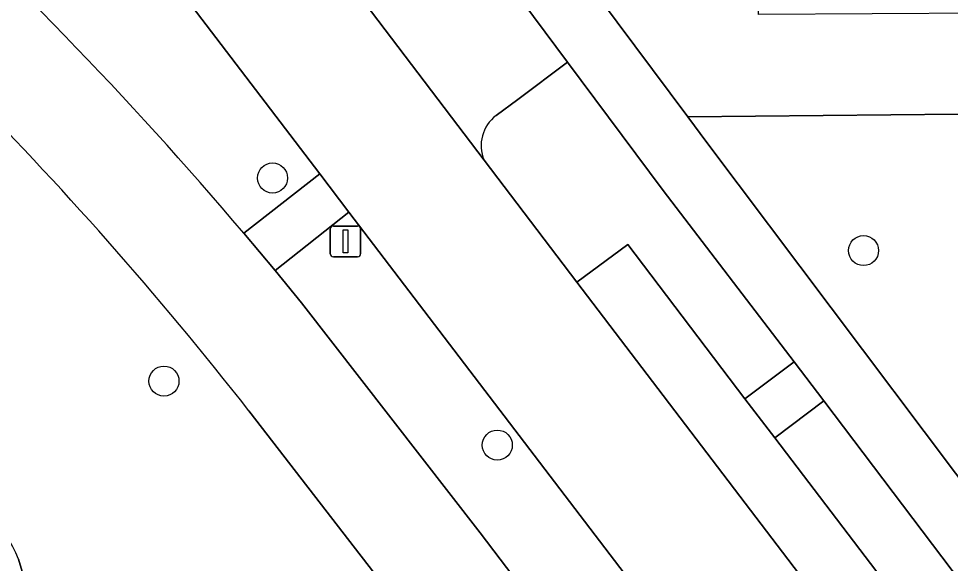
# Model space of a CAD drawing. Extents: x 156661 to 157576, y 383570 to 384425.
# Drawn here: x 156984.6 to 157014.95, y 384079.52 to 384097.26 of the extents above; entities that cross this region are included whole.
import ezdxf

# ---------------------------------------------------------------- set-up
doc = ezdxf.new("R2010")
doc.units = 0
for name, color, linetype in [('IMGEO_Berm_groen', 7, 'Continuous'), ('IMGEO_Boom', 7, 'Continuous'), ('IMGEO_Fietspad_gesloten', 7, 'Continuous'), ('IMGEO_Fietspad_open', 7, 'Continuous'), ('IMGEO_Groenvoorziening', 7, 'Continuous'), ('IMGEO_Lichtmast', 7, 'Continuous'), ('IMGEO_Oever', 7, 'Continuous'), ('IMGEO_Parkeervlak_open', 7, 'Continuous'), ('IMGEO_Rijbaan_lokaal_open', 7, 'Continuous'), ('IMGEO_Voetpad_open', 7, 'Continuous')]:
    doc.layers.add(name, color=color, linetype=linetype)

msp = doc.modelspace()

# ---------------------------------------------------------------- linework, layer by layer
at = {"layer": 'IMGEO_Berm_groen'}
for points in [[(156991.93, 384090.278), (156994.406, 384092.206), (156983.642, 384106.325)], [(156999.757, 384092.656), (157002.783, 384088.679), (157004.436, 384089.91), (157008.252, 384084.883), (157009.86, 384086.08), (157005.587, 384091.67), (157002.48, 384095.843)], [(157002.48, 384095.843), (157000.853, 384094.63), (157000.15, 384094.105)]]:
    msp.add_lwpolyline(points, dxfattribs=at)
for points in [[(156995.355, 384090.962), (156992.949, 384089.063), (156993.81, 384088.011), (156999.63, 384080.515), (157010.848, 384065.748), (157013.176, 384067.588)], [(157010.828, 384084.813), (157009.23, 384083.609), (157021.725, 384067.195), (157022.05, 384066.767), (157024.311, 384066.986)]]:
    msp.add_lwpolyline(points, close=True, dxfattribs=at)
for centre, radius, start, end in [((156891.837, 384005.355), 131.265, 40.31264, 47.88862), ((157000.881, 384093.129), 1.219, 126.8264, 202.824)]:
    msp.add_arc(centre, radius, start, end, dxfattribs=at)
at = {"layer": 'IMGEO_Boom'}
for centre in [(156992.869, 384092.072), (157012.118, 384089.707), (156989.333, 384085.457), (157000.189, 384083.373)]:
    msp.add_circle(centre, 0.489, dxfattribs=at)
at = {"layer": 'IMGEO_Fietspad_gesloten'}
for points in [[(157012.072, 384064.137), (157010.848, 384065.748), (156999.63, 384080.515), (156993.81, 384088.011), (156992.949, 384089.063), (156991.93, 384090.278)], [(156992.1, 384084.489), (156997.679, 384077.272), (157008.067, 384063.603), (157009.29, 384061.994), (157062.312, 383992.226), (157063.404, 383990.789), (157089.259, 383956.768)]]:
    msp.add_lwpolyline(points, dxfattribs=at)
for centre, radius, start, end in [((156891.837, 384005.355), 131.265, 40.31264, 47.88862), ((156896.588, 384009.711), 121.302, 38.05802, 44.84806)]:
    msp.add_arc(centre, radius, start, end, dxfattribs=at)
at = {"layer": 'IMGEO_Fietspad_open'}
msp.add_lwpolyline([(156995.355, 384090.962), (156994.406, 384092.206), (156991.93, 384090.278), (156992.949, 384089.063)], close=True, dxfattribs=at)
at = {"layer": 'IMGEO_Groenvoorziening'}
for points in [[(157019.622, 384094.19), (157006.39, 384094.063), (157007.009, 384093.232), (157019.16, 384077.074)], [(156974.392, 384039.589), (157002.023, 384058.839), (157001.997, 384058.871), (157008.067, 384063.603), (156997.679, 384077.272), (156992.1, 384084.489)], [(156984.599, 384079.652), (156986.175, 384074.364), (156999.417, 384061.12)]]:
    msp.add_lwpolyline(points, dxfattribs=at)
for centre, radius, start, end in [((156896.588, 384009.711), 121.302, 38.05802, 44.84806), ((156980.384, 384077.912), 4.56, 22.4268, 67.1999)]:
    msp.add_arc(centre, radius, start, end, dxfattribs=at)
at = {"layer": 'IMGEO_Lichtmast'}
for p, q in [((156994.849, 384090.506), (156995.639, 384090.506)), ((156995.639, 384090.506), (156994.849, 384090.506)), ((156994.749, 384089.606), (156994.749, 384090.406)), ((156994.749, 384090.406), (156994.749, 384089.606)), ((156995.739, 384090.406), (156995.739, 384089.606)), ((156995.739, 384089.606), (156995.739, 384090.406)), ((156995.639, 384089.506), (156994.849, 384089.506)), ((156994.849, 384089.506), (156995.639, 384089.506))]:
    msp.add_line(p, q, dxfattribs=at)
msp.add_lwpolyline([(156995.169, 384090.381), (156995.319, 384090.381), (156995.319, 384089.631), (156995.169, 384089.631), (156995.169, 384090.381)], dxfattribs=at)
for centre, start, end in [((156994.849, 384090.406), 90, 180), ((156994.849, 384090.406), 90, 180), ((156995.639, 384090.406), 0, 90), ((156995.639, 384090.406), 360, 90), ((156994.849, 384089.606), 180, 270), ((156994.849, 384089.606), 180, 270), ((156995.639, 384089.606), 270, 0), ((156995.639, 384089.606), 270, 0)]:
    msp.add_arc(centre, 0.1, start, end, dxfattribs=at)
at = {"layer": 'IMGEO_Oever'}
msp.add_lwpolyline([(156999.417, 384061.12), (156986.175, 384074.364), (156984.599, 384079.652)], dxfattribs=at)
msp.add_arc((156980.384, 384077.912), 4.56, 22.4268, 67.1999, dxfattribs=at)
at = {"layer": 'IMGEO_Parkeervlak_open'}
msp.add_lwpolyline([(157009.23, 384083.609), (157008.252, 384084.883), (157004.436, 384089.91), (157002.783, 384088.679), (157016.726, 384070.36), (157017.934, 384068.772), (157019.642, 384066.527), (157022.05, 384066.767), (157021.725, 384067.195)], close=True, dxfattribs=at)
at = {"layer": 'IMGEO_Rijbaan_lokaal_open'}
for points in [[(157042.601, 384036.329), (157033.137, 384048.791), (157025.037, 384059.437), (157021.082, 384064.634), (157019.642, 384066.527), (157017.934, 384068.772), (157016.726, 384070.36), (157002.783, 384088.679), (156999.757, 384092.656), (156995.236, 384098.62), (156994.299, 384099.836), (156992.723, 384101.907), (156988.566, 384107.372), (156987.249, 384109.103), (156984.323, 384112.949)], [(156983.642, 384106.325), (156994.406, 384092.206), (156995.355, 384090.962), (157013.176, 384067.588), (157014.424, 384065.95), (157020.102, 384058.503), (157022.83, 384054.925), (157062.167, 384003.14)], [(157000.15, 384094.105), (157000.853, 384094.63), (157002.48, 384095.843), (156999.181, 384100.275)], [(156995.236, 384098.62), (156999.757, 384092.656)]]:
    msp.add_lwpolyline(points, dxfattribs=at)
msp.add_arc((157000.881, 384093.129), 1.219, 126.8264, 202.824, dxfattribs=at)
at = {"layer": 'IMGEO_Voetpad_open'}
for points in [[(157038.761, 384102.061), (157034.816, 384102.793), (157022.161, 384105.134), (157019.547, 384105.61), (157019.552, 384104.012), (157004.825, 384103.959), (157000.672, 384101.738), (157006.39, 384094.063), (157019.622, 384094.19), (157019.862, 384094.236), (157019.801, 384097.459), (157008.7, 384097.397), (157008.697, 384097.827), (157008.652, 384101.811), (157008.649, 384102.241), (157023.17, 384102.337), (157023.227, 384097.478), (157020.634, 384097.464), (157020.693, 384094.396), (157022.222, 384094.691), (157034.843, 384097.129), (157038.769, 384097.919)], [(157043.532, 384046.733), (157027.895, 384067.5), (157027.349, 384067.389), (157026.562, 384067.229), (157026.442, 384067.389), (157022.404, 384072.759), (157019.16, 384077.074), (157007.009, 384093.232), (157006.39, 384094.063), (157000.672, 384101.738)], [(156999.181, 384100.275), (157002.48, 384095.843), (157005.587, 384091.67), (157009.86, 384086.08), (157010.828, 384084.813), (157024.311, 384066.986), (157022.05, 384066.767), (157019.642, 384066.527), (157021.082, 384064.634), (157023.476, 384064.922), (157027.125, 384065.277), (157036.037, 384053.428), (157033.681, 384051.62), (157034.658, 384050.365), (157037.008, 384052.138)]]:
    msp.add_lwpolyline(points, dxfattribs=at)
msp.add_lwpolyline([(157010.828, 384084.813), (157009.86, 384086.08), (157008.252, 384084.883), (157009.23, 384083.609)], close=True, dxfattribs=at)

doc.saveas('drawing.dxf')
